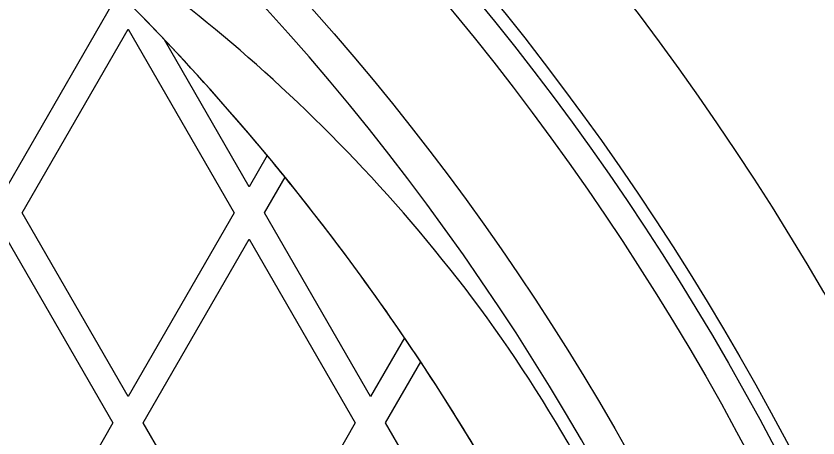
# Model space of a CAD drawing. Extents: x 99862 to 103151, y 100000 to 105076.
# Drawn here: x 100436.23 to 100464.89, y 101808.62 to 101823.68 of the extents above; entities that cross this region are included whole.
import ezdxf

# ---------------------------------------------------------------- set-up
doc = ezdxf.new("R2010")
doc.units = 0
for name, color, linetype in [('Level 10', 7, 'Continuous'), ('Level 11', 7, 'Continuous'), ('Level 12', 7, 'Continuous')]:
    doc.layers.add(name, color=color, linetype=linetype)

msp = doc.modelspace()

# ---------------------------------------------------------------- linework, layer by layer
at = {"layer": 'Level 10'}
msp.add_circle((100379.544, 101764.153), 90, dxfattribs=at)
at = {"layer": 'Level 11'}
for radius in [95.156, 94.688]:
    msp.add_circle((100379.544, 101764.153), radius, dxfattribs=at)
for radius, start, end in [(126.094, 297.7782, 62.2218), (88.781, 6.72365, 53.27635), (98.906, 316.62948, 43.37052)]:
    msp.add_arc((100379.544, 101764.153), radius, start, end, dxfattribs=at)
at = {"layer": 'Level 12'}
for p, q in [((100439.689, 101824.153), (100435.9, 101817.59)), ((100439.689, 101824.153), (100435.9, 101817.59)), ((100436.441, 101816.653), (100440.23, 101823.215)), ((100436.441, 101816.653), (100440.23, 101823.215)), ((100440.23, 101823.215), (100444.019, 101816.653)), ((100440.23, 101823.215), (100444.019, 101816.653)), ((100440.23, 101823.215), (100440.23, 101823.215)), ((100441.532, 101822.836), (100441.532, 101822.836)), ((100444.56, 101817.59), (100441.532, 101822.836)), ((100444.56, 101817.59), (100441.532, 101822.836)), ((100445.203, 101818.702), (100444.56, 101817.59)), ((100445.203, 101818.702), (100444.56, 101817.59)), ((100445.203, 101818.702), (100445.203, 101818.702)), ((100445.102, 101816.653), (100445.838, 101817.929)), ((100445.102, 101816.653), (100445.838, 101817.929)), ((100445.838, 101817.929), (100445.838, 101817.929)), ((100444.56, 101817.59), (100444.56, 101817.59)), ((100440.23, 101810.09), (100436.441, 101816.653)), ((100440.23, 101810.09), (100436.441, 101816.653)), ((100436.441, 101816.653), (100436.441, 101816.653)), ((100444.019, 101816.653), (100440.23, 101810.09)), ((100444.019, 101816.653), (100440.23, 101810.09)), ((100444.019, 101816.653), (100444.019, 101816.653)), ((100448.891, 101810.09), (100445.102, 101816.653)), ((100448.891, 101810.09), (100445.102, 101816.653)), ((100445.102, 101816.653), (100445.102, 101816.653)), ((100435.9, 101815.715), (100439.689, 101809.153)), ((100435.9, 101815.715), (100439.689, 101809.153)), ((100440.772, 101809.153), (100444.56, 101815.715)), ((100440.772, 101809.153), (100444.56, 101815.715)), ((100444.56, 101815.715), (100448.349, 101809.153)), ((100444.56, 101815.715), (100448.349, 101809.153)), ((100444.56, 101815.715), (100444.56, 101815.715)), ((100450.107, 101812.197), (100448.891, 101810.09)), ((100450.107, 101812.197), (100448.891, 101810.09)), ((100450.107, 101812.197), (100450.107, 101812.197)), ((100449.432, 101809.153), (100450.689, 101811.331)), ((100449.432, 101809.153), (100450.689, 101811.331)), ((100450.689, 101811.331), (100450.689, 101811.331)), ((100440.23, 101810.09), (100440.23, 101810.09)), ((100448.891, 101810.09), (100448.891, 101810.09)), ((100439.689, 101809.153), (100435.9, 101802.59)), ((100439.689, 101809.153), (100435.9, 101802.59)), ((100439.689, 101809.153), (100439.689, 101809.153)), ((100444.56, 101802.59), (100440.772, 101809.153)), ((100444.56, 101802.59), (100440.772, 101809.153)), ((100440.772, 101809.153), (100440.772, 101809.153)), ((100448.349, 101809.153), (100444.56, 101802.59)), ((100448.349, 101809.153), (100444.56, 101802.59)), ((100448.349, 101809.153), (100448.349, 101809.153)), ((100453.221, 101802.59), (100449.432, 101809.153)), ((100453.221, 101802.59), (100449.432, 101809.153)), ((100449.432, 101809.153), (100449.432, 101809.153))]:
    msp.add_line(p, q, dxfattribs=at)
msp.add_circle((100379.544, 101764.153), 93.75, dxfattribs=at)
for start, end in [(6.12977, 53.87023), (43.46128, 45.94237), (39.74775, 43.46128), (39.07517, 39.74775), (34.27413, 39.07517), (33.57315, 34.27413), (28.53497, 33.57315)]:
    msp.add_arc((100379.609, 101764.153), 85.312, start, end, dxfattribs=at)
msp.add_open_spline([(100416.029, 101686), (100309.328, 101636.187), (100294.025, 101752.944), (100304.31, 101753.831), (100304.31, 101764.153), (100304.31, 101774.475), (100294.025, 101775.361), (100309.328, 101892.119), (100416.029, 101842.306), (100413.008, 101836.035), (100419.036, 101832.555), (100425.064, 101829.075), (100428.984, 101834.827), (100461.977, 101811.746), (100465.469, 101771.632), (100458.528, 101771.113), (100458.528, 101764.153), (100458.528, 101757.193), (100465.469, 101756.674), (100461.977, 101716.56), (100428.984, 101693.479), (100425.064, 101699.23), (100419.036, 101695.75), (100413.008, 101692.27), (100416.029, 101686)], degree=4, dxfattribs=at)

doc.saveas('drawing.dxf')
